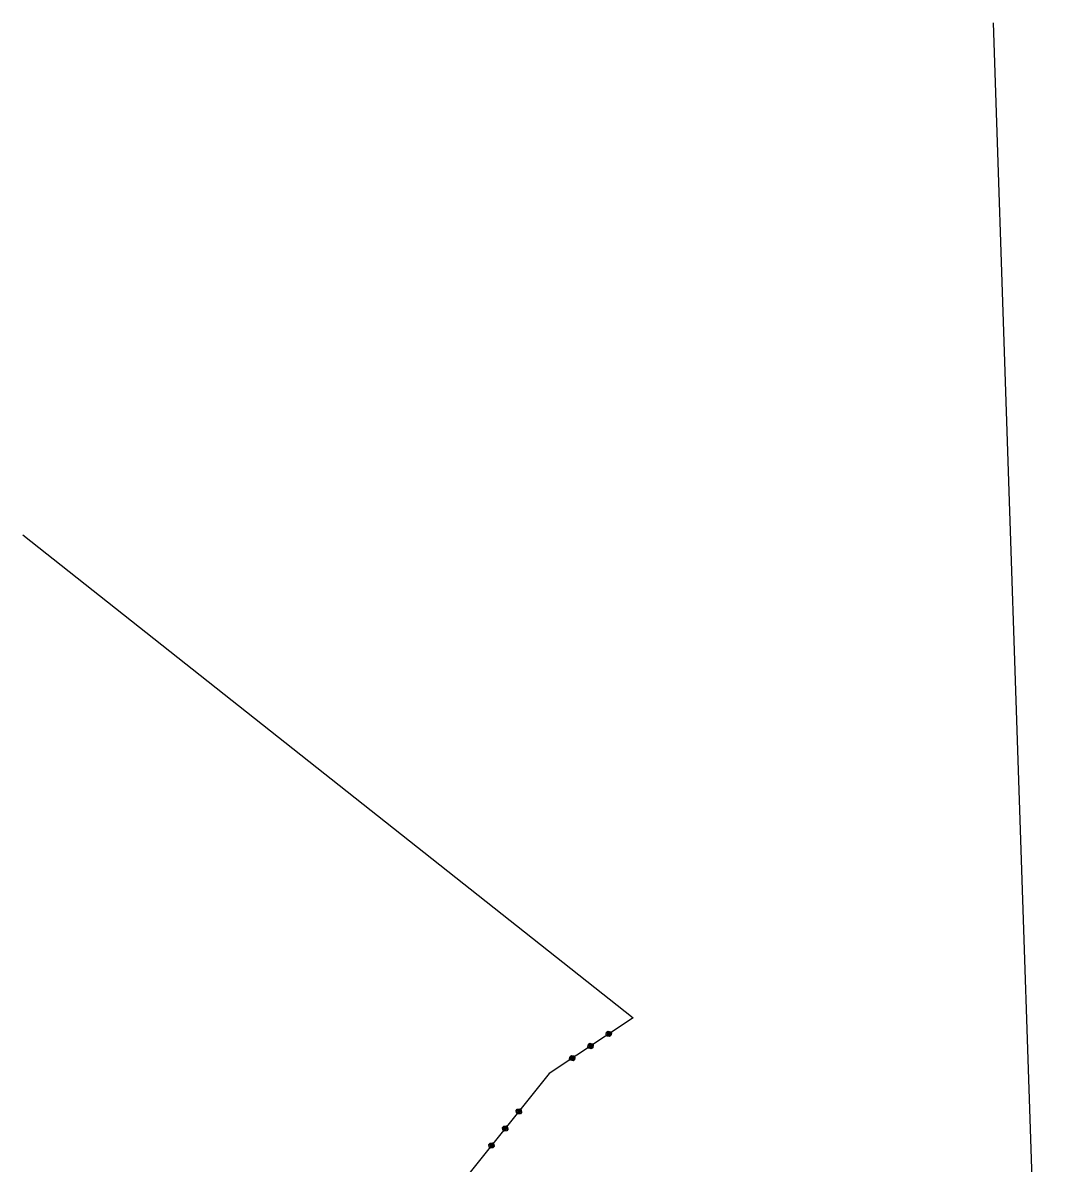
# Model space of a CAD drawing. Extents: x -866656 to -858817, y -1041816 to -1038653.
# Drawn here: x -863713.5 to -863597, y -1039609.4 to -1039479.2 of the extents above; entities that cross this region are included whole.
import ezdxf

# ---------------------------------------------------------------- set-up
doc = ezdxf.new("R2010")
doc.units = 0
doc.layers.add('Vrstva 1', color=7, linetype='Continuous')
doc.layers.add('Vrstva 3', color=7, linetype='Continuous')

msp = doc.modelspace()

# ---------------------------------------------------------------- linework, layer by layer
at = {"layer": 'Vrstva 1'}
msp.add_line((-863602.66, -1039479.17), (-863596.95, -1039650.31), dxfattribs=at)
at = {"layer": 'Vrstva 3'}
for p, q in [((-863713.49, -1039537.67), (-863643.77, -1039592.82)), ((-863713.49, -1039537.67), (-863643.77, -1039592.82)), ((-863643.77, -1039592.82), (-863653.36, -1039599.18)), ((-863643.77, -1039592.82), (-863653.36, -1039599.18)), ((-863646.87, -1039594.76), (-863646.81, -1039594.48)), ((-863646.87, -1039594.76), (-863646.81, -1039594.48)), ((-863646.76, -1039594.92), (-863646.87, -1039594.76)), ((-863646.76, -1039594.92), (-863646.87, -1039594.76)), ((-863646.81, -1039594.48), (-863646.65, -1039594.37)), ((-863646.81, -1039594.48), (-863646.65, -1039594.37)), ((-863646.79, -1039594.7), (-863646.68, -1039594.87)), ((-863646.79, -1039594.7), (-863646.68, -1039594.87)), ((-863646.76, -1039594.56), (-863646.59, -1039594.45)), ((-863646.76, -1039594.56), (-863646.59, -1039594.45)), ((-863646.54, -1039594.9), (-863646.76, -1039594.56)), ((-863646.54, -1039594.9), (-863646.76, -1039594.56)), ((-863646.48, -1039594.98), (-863646.76, -1039594.92)), ((-863646.48, -1039594.98), (-863646.76, -1039594.92)), ((-863646.68, -1039594.51), (-863646.45, -1039594.84)), ((-863646.68, -1039594.51), (-863646.45, -1039594.84)), ((-863646.68, -1039594.87), (-863646.54, -1039594.9)), ((-863646.68, -1039594.87), (-863646.54, -1039594.9)), ((-863646.65, -1039594.37), (-863646.37, -1039594.42)), ((-863646.65, -1039594.37), (-863646.37, -1039594.42)), ((-863646.59, -1039594.45), (-863646.37, -1039594.78)), ((-863646.59, -1039594.45), (-863646.37, -1039594.78)), ((-863646.32, -1039594.87), (-863646.48, -1039594.98)), ((-863646.32, -1039594.87), (-863646.48, -1039594.98)), ((-863646.34, -1039594.65), (-863646.45, -1039594.48)), ((-863646.34, -1039594.65), (-863646.45, -1039594.48)), ((-863646.37, -1039594.42), (-863646.26, -1039594.59)), ((-863646.37, -1039594.42), (-863646.26, -1039594.59)), ((-863646.37, -1039594.78), (-863646.34, -1039594.65)), ((-863646.37, -1039594.78), (-863646.34, -1039594.65)), ((-863646.26, -1039594.59), (-863646.32, -1039594.87)), ((-863646.26, -1039594.59), (-863646.32, -1039594.87)), ((-863648.95, -1039596.14), (-863648.9, -1039595.86)), ((-863648.95, -1039596.14), (-863648.9, -1039595.86)), ((-863648.84, -1039596.3), (-863648.95, -1039596.14)), ((-863648.84, -1039596.3), (-863648.95, -1039596.14)), ((-863648.9, -1039595.86), (-863648.73, -1039595.75)), ((-863648.9, -1039595.86), (-863648.73, -1039595.75)), ((-863648.87, -1039596.08), (-863648.76, -1039596.25)), ((-863648.87, -1039596.08), (-863648.76, -1039596.25)), ((-863648.84, -1039595.94), (-863648.68, -1039595.83)), ((-863648.84, -1039595.94), (-863648.68, -1039595.83)), ((-863648.62, -1039596.28), (-863648.84, -1039595.94)), ((-863648.62, -1039596.28), (-863648.84, -1039595.94)), ((-863648.57, -1039596.36), (-863648.84, -1039596.3)), ((-863648.57, -1039596.36), (-863648.84, -1039596.3)), ((-863648.76, -1039595.89), (-863648.54, -1039596.22)), ((-863648.76, -1039595.89), (-863648.54, -1039596.22)), ((-863648.76, -1039596.25), (-863648.62, -1039596.28)), ((-863648.76, -1039596.25), (-863648.62, -1039596.28)), ((-863648.73, -1039595.75), (-863648.45, -1039595.81)), ((-863648.73, -1039595.75), (-863648.45, -1039595.81)), ((-863648.68, -1039595.83), (-863648.45, -1039596.17)), ((-863648.68, -1039595.83), (-863648.45, -1039596.17)), ((-863648.4, -1039596.25), (-863648.57, -1039596.36)), ((-863648.4, -1039596.25), (-863648.57, -1039596.36)), ((-863648.43, -1039596.03), (-863648.54, -1039595.86)), ((-863648.43, -1039596.03), (-863648.54, -1039595.86)), ((-863648.45, -1039595.81), (-863648.34, -1039595.97)), ((-863648.45, -1039595.81), (-863648.34, -1039595.97)), ((-863648.45, -1039596.17), (-863648.43, -1039596.03)), ((-863648.45, -1039596.17), (-863648.43, -1039596.03)), ((-863648.34, -1039595.97), (-863648.4, -1039596.25)), ((-863648.34, -1039595.97), (-863648.4, -1039596.25)), ((-863651.04, -1039597.52), (-863650.98, -1039597.24)), ((-863651.04, -1039597.52), (-863650.98, -1039597.24)), ((-863650.93, -1039597.69), (-863651.04, -1039597.52)), ((-863650.93, -1039597.69), (-863651.04, -1039597.52)), ((-863650.98, -1039597.24), (-863650.81, -1039597.13)), ((-863650.98, -1039597.24), (-863650.81, -1039597.13)), ((-863650.95, -1039597.46), (-863650.84, -1039597.63)), ((-863650.95, -1039597.46), (-863650.84, -1039597.63)), ((-863650.93, -1039597.33), (-863650.76, -1039597.21)), ((-863650.93, -1039597.33), (-863650.76, -1039597.21)), ((-863650.7, -1039597.66), (-863650.93, -1039597.33)), ((-863650.7, -1039597.66), (-863650.93, -1039597.33)), ((-863650.65, -1039597.74), (-863650.93, -1039597.69)), ((-863650.65, -1039597.74), (-863650.93, -1039597.69)), ((-863650.84, -1039597.27), (-863650.62, -1039597.6)), ((-863650.84, -1039597.27), (-863650.62, -1039597.6)), ((-863650.84, -1039597.63), (-863650.7, -1039597.66)), ((-863650.84, -1039597.63), (-863650.7, -1039597.66)), ((-863650.81, -1039597.13), (-863650.54, -1039597.19)), ((-863650.81, -1039597.13), (-863650.54, -1039597.19)), ((-863650.76, -1039597.21), (-863650.54, -1039597.55)), ((-863650.76, -1039597.21), (-863650.54, -1039597.55)), ((-863650.48, -1039597.63), (-863650.65, -1039597.74)), ((-863650.48, -1039597.63), (-863650.65, -1039597.74)), ((-863650.51, -1039597.41), (-863650.62, -1039597.24)), ((-863650.51, -1039597.41), (-863650.62, -1039597.24)), ((-863650.54, -1039597.19), (-863650.43, -1039597.35)), ((-863650.54, -1039597.19), (-863650.43, -1039597.35)), ((-863650.54, -1039597.55), (-863650.51, -1039597.41)), ((-863650.54, -1039597.55), (-863650.51, -1039597.41)), ((-863650.43, -1039597.35), (-863650.48, -1039597.63)), ((-863650.43, -1039597.35), (-863650.48, -1039597.63)), ((-863653.36, -1039599.18), (-863663.31, -1039611.62)), ((-863653.36, -1039599.18), (-863663.31, -1039611.62)), ((-863657.13, -1039603.42), (-863657.01, -1039603.26)), ((-863657.13, -1039603.42), (-863657.01, -1039603.26)), ((-863657.1, -1039603.7), (-863657.13, -1039603.42)), ((-863657.1, -1039603.7), (-863657.13, -1039603.42)), ((-863656.95, -1039603.82), (-863657.1, -1039603.7)), ((-863656.95, -1039603.82), (-863657.1, -1039603.7)), ((-863657.05, -1039603.48), (-863656.93, -1039603.32)), ((-863657.05, -1039603.48), (-863656.93, -1039603.32)), ((-863656.74, -1039603.73), (-863657.05, -1039603.48)), ((-863656.74, -1039603.73), (-863657.05, -1039603.48)), ((-863657.04, -1039603.62), (-863656.88, -1039603.74)), ((-863657.04, -1039603.62), (-863656.88, -1039603.74)), ((-863657.01, -1039603.26), (-863656.73, -1039603.23)), ((-863657.01, -1039603.26), (-863656.73, -1039603.23)), ((-863656.99, -1039603.4), (-863656.68, -1039603.65)), ((-863656.99, -1039603.4), (-863656.68, -1039603.65)), ((-863656.66, -1039603.79), (-863656.95, -1039603.82)), ((-863656.66, -1039603.79), (-863656.95, -1039603.82)), ((-863656.93, -1039603.32), (-863656.62, -1039603.57)), ((-863656.93, -1039603.32), (-863656.62, -1039603.57)), ((-863656.88, -1039603.74), (-863656.74, -1039603.73)), ((-863656.88, -1039603.74), (-863656.74, -1039603.73)), ((-863656.63, -1039603.43), (-863656.79, -1039603.31)), ((-863656.63, -1039603.43), (-863656.79, -1039603.31)), ((-863656.73, -1039603.23), (-863656.57, -1039603.35)), ((-863656.73, -1039603.23), (-863656.57, -1039603.35)), ((-863656.54, -1039603.64), (-863656.66, -1039603.79)), ((-863656.54, -1039603.64), (-863656.66, -1039603.79)), ((-863656.62, -1039603.57), (-863656.63, -1039603.43)), ((-863656.62, -1039603.57), (-863656.63, -1039603.43)), ((-863656.57, -1039603.35), (-863656.54, -1039603.64)), ((-863656.57, -1039603.35), (-863656.54, -1039603.64)), ((-863658.69, -1039605.37), (-863658.57, -1039605.21)), ((-863658.69, -1039605.37), (-863658.57, -1039605.21)), ((-863658.66, -1039605.65), (-863658.69, -1039605.37)), ((-863658.66, -1039605.65), (-863658.69, -1039605.37)), ((-863658.51, -1039605.77), (-863658.66, -1039605.65)), ((-863658.51, -1039605.77), (-863658.66, -1039605.65)), ((-863658.62, -1039605.43), (-863658.49, -1039605.28)), ((-863658.62, -1039605.43), (-863658.49, -1039605.28)), ((-863658.3, -1039605.68), (-863658.62, -1039605.43)), ((-863658.3, -1039605.68), (-863658.62, -1039605.43)), ((-863658.6, -1039605.57), (-863658.44, -1039605.7)), ((-863658.6, -1039605.57), (-863658.44, -1039605.7)), ((-863658.57, -1039605.21), (-863658.29, -1039605.18)), ((-863658.57, -1039605.21), (-863658.29, -1039605.18)), ((-863658.55, -1039605.35), (-863658.24, -1039605.6)), ((-863658.55, -1039605.35), (-863658.24, -1039605.6)), ((-863658.22, -1039605.74), (-863658.51, -1039605.77)), ((-863658.22, -1039605.74), (-863658.51, -1039605.77)), ((-863658.49, -1039605.28), (-863658.18, -1039605.52)), ((-863658.49, -1039605.28), (-863658.18, -1039605.52)), ((-863658.44, -1039605.7), (-863658.3, -1039605.68)), ((-863658.44, -1039605.7), (-863658.3, -1039605.68)), ((-863658.19, -1039605.38), (-863658.35, -1039605.26)), ((-863658.19, -1039605.38), (-863658.35, -1039605.26)), ((-863658.29, -1039605.18), (-863658.13, -1039605.31)), ((-863658.29, -1039605.18), (-863658.13, -1039605.31)), ((-863658.1, -1039605.59), (-863658.22, -1039605.74)), ((-863658.1, -1039605.59), (-863658.22, -1039605.74)), ((-863658.18, -1039605.52), (-863658.19, -1039605.38)), ((-863658.18, -1039605.52), (-863658.19, -1039605.38)), ((-863658.13, -1039605.31), (-863658.1, -1039605.59)), ((-863658.13, -1039605.31), (-863658.1, -1039605.59)), ((-863660.26, -1039607.32), (-863660.13, -1039607.16)), ((-863660.26, -1039607.32), (-863660.13, -1039607.16)), ((-863660.22, -1039607.6), (-863660.26, -1039607.32)), ((-863660.22, -1039607.6), (-863660.26, -1039607.32)), ((-863660.07, -1039607.73), (-863660.22, -1039607.6)), ((-863660.07, -1039607.73), (-863660.22, -1039607.6)), ((-863660.18, -1039607.38), (-863660.05, -1039607.23)), ((-863660.18, -1039607.38), (-863660.05, -1039607.23)), ((-863659.86, -1039607.63), (-863660.18, -1039607.38)), ((-863659.86, -1039607.63), (-863660.18, -1039607.38)), ((-863660.16, -1039607.52), (-863660.01, -1039607.65)), ((-863660.16, -1039607.52), (-863660.01, -1039607.65)), ((-863660.13, -1039607.16), (-863659.85, -1039607.13)), ((-863660.13, -1039607.16), (-863659.85, -1039607.13)), ((-863660.11, -1039607.31), (-863659.8, -1039607.56)), ((-863660.11, -1039607.31), (-863659.8, -1039607.56)), ((-863659.79, -1039607.7), (-863660.07, -1039607.73)), ((-863659.79, -1039607.7), (-863660.07, -1039607.73)), ((-863660.05, -1039607.23), (-863659.74, -1039607.48)), ((-863660.05, -1039607.23), (-863659.74, -1039607.48)), ((-863660.01, -1039607.65), (-863659.86, -1039607.63)), ((-863660.01, -1039607.65), (-863659.86, -1039607.63)), ((-863659.76, -1039607.34), (-863659.91, -1039607.21)), ((-863659.76, -1039607.34), (-863659.91, -1039607.21)), ((-863659.85, -1039607.13), (-863659.69, -1039607.26)), ((-863659.85, -1039607.13), (-863659.69, -1039607.26)), ((-863659.66, -1039607.54), (-863659.79, -1039607.7)), ((-863659.66, -1039607.54), (-863659.79, -1039607.7)), ((-863659.74, -1039607.48), (-863659.76, -1039607.34)), ((-863659.74, -1039607.48), (-863659.76, -1039607.34)), ((-863659.69, -1039607.26), (-863659.66, -1039607.54)), ((-863659.69, -1039607.26), (-863659.66, -1039607.54))]:
    msp.add_line(p, q, dxfattribs=at)

doc.saveas('drawing.dxf')
